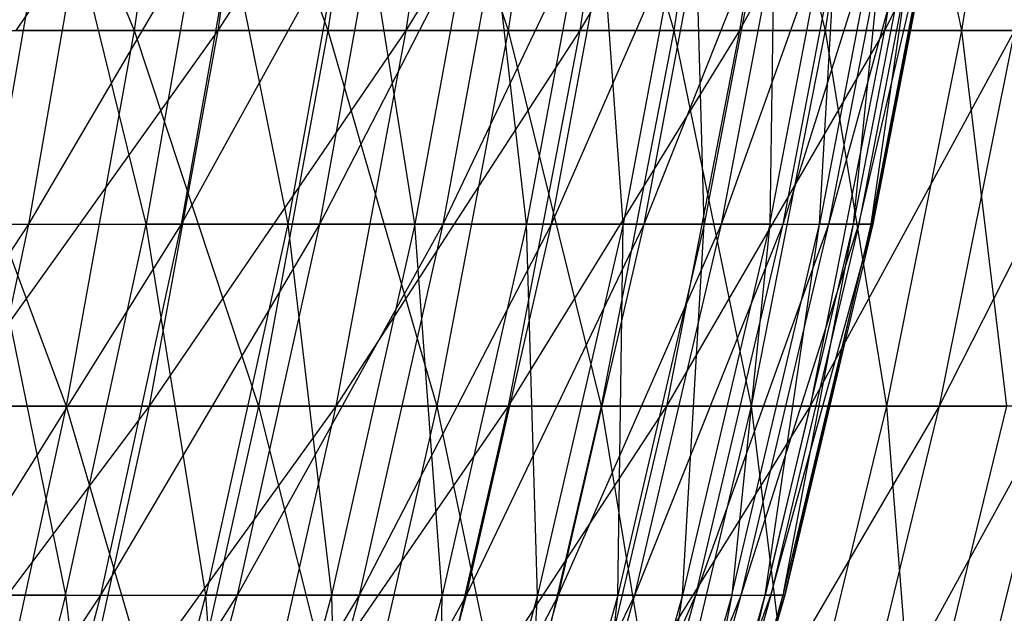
# Model space of a CAD drawing. Extents: x -125 to 125, y -143 to 0.
# Tile 379 of 406: x 49 to 56, y -98 to -94. Entities that reach past the tile are written whole.
import ezdxf

# ---------------------------------------------------------------- set-up
doc = ezdxf.new("R2010")
doc.units = 0
doc.header["$LTSCALE"] = 25.4
doc.layers.get('0').update_dxf_attribs({"linetype": 'CONTINUOUS'})

# ---------------------------------------------------------------- blocks, each defined once
blk = doc.blocks.new('NL2500027000_STL_3')
at = {"color": 0}
for p, q in [((49.0136, -91.6345, 33.4809), (50.0259, -94.1127, 31.1634)), ((49.0136, -91.6345, 33.4809), (50.0259, -94.1127, 31.1634)), ((50.9335, -91.6345, -30.4808), (49.2532, -94.1127, -32.3709)), ((50.9335, -91.6345, -30.4808), (49.2532, -94.1127, -32.3709)), ((50.3814, -91.6345, 31.3849), (50.0259, -94.1127, 31.1634)), ((50.3814, -91.6345, 31.3849), (50.0259, -94.1127, 31.1634)), ((50.3814, -91.6345, 31.3849), (51.2952, -94.1127, 29.0268)), ((50.3814, -91.6345, 31.3849), (51.2952, -94.1127, 29.0268)), ((50.9335, -91.6345, -30.4808), (50.5741, -94.1127, -30.2657)), ((50.9335, -91.6345, -30.4808), (50.5741, -94.1127, -30.2657)), ((52.1732, -91.6345, -28.3065), (50.5741, -94.1127, -30.2657)), ((52.1732, -91.6345, -28.3065), (50.5741, -94.1127, -30.2657)), ((51.6597, -91.6345, 29.2331), (51.2952, -94.1127, 29.0268)), ((51.6597, -91.6345, 29.2331), (51.2952, -94.1127, 29.0268)), ((51.6597, -91.6345, 29.2331), (52.4733, -94.1127, 26.8386)), ((51.6597, -91.6345, 29.2331), (52.4733, -94.1127, 26.8386)), ((52.1732, -91.6345, -28.3065), (51.805, -94.1127, -28.1068)), ((52.1732, -91.6345, -28.3065), (51.805, -94.1127, -28.1068)), ((53.3201, -91.6345, -26.0819), (51.805, -94.1127, -28.1068)), ((53.3201, -91.6345, -26.0819), (51.805, -94.1127, -28.1068)), ((52.8462, -91.6345, 27.0293), (52.4733, -94.1127, 26.8386)), ((52.8462, -91.6345, 27.0293), (52.4733, -94.1127, 26.8386)), ((52.8462, -91.6345, 27.0293), (53.558, -94.1127, 24.6026)), ((52.8462, -91.6345, 27.0293), (53.558, -94.1127, 24.6026)), ((53.3201, -91.6345, -26.0819), (52.9439, -94.1127, -25.8979)), ((53.3201, -91.6345, -26.0819), (52.9439, -94.1127, -25.8979)), ((54.3722, -91.6345, -23.811), (52.9439, -94.1127, -25.8979)), ((54.3722, -91.6345, -23.811), (52.9439, -94.1127, -25.8979)), ((53.9387, -91.6345, 24.7775), (53.558, -94.1127, 24.6026)), ((53.9387, -91.6345, 24.7775), (53.558, -94.1127, 24.6026)), ((53.9387, -91.6345, 24.7775), (54.5476, -94.1127, 22.3229)), ((53.9387, -91.6345, 24.7775), (54.5476, -94.1127, 22.3229)), ((54.3722, -91.6345, -23.811), (53.9886, -94.1127, -23.6429)), ((54.3722, -91.6345, -23.811), (53.9886, -94.1127, -23.6429)), ((55.3277, -91.6345, -21.4976), (53.9886, -94.1127, -23.6429)), ((55.3277, -91.6345, -21.4976), (53.9886, -94.1127, -23.6429)), ((54.9352, -91.6345, 22.4816), (54.5476, -94.1127, 22.3229)), ((54.9352, -91.6345, 22.4816), (54.5476, -94.1127, 22.3229)), ((54.9352, -91.6345, 22.4816), (55.4402, -94.1127, 20.0036)), ((54.9352, -91.6345, 22.4816), (55.4402, -94.1127, 20.0036)), ((55.3277, -91.6345, -21.4976), (54.9373, -94.1127, -21.3459)), ((55.3277, -91.6345, -21.4976), (54.9373, -94.1127, -21.3459)), ((56.1848, -91.6345, -19.1461), (54.9373, -94.1127, -21.3459)), ((56.1848, -91.6345, -19.1461), (54.9373, -94.1127, -21.3459)), ((55.8341, -91.6345, 20.1457), (55.4402, -94.1127, 20.0036)), ((55.8341, -91.6345, 20.1457), (55.4402, -94.1127, 20.0036)), ((49.082, -95.3803, 24.5265), (49.5062, -92.9311, 24.7385)), ((49.082, -95.3803, 24.5265), (49.5062, -92.9311, 24.7385)), ((49.3375, -95.3803, -24.0086), (49.7638, -92.9311, -24.2161)), ((49.3375, -95.3803, -24.0086), (49.7638, -92.9311, -24.2161)), ((49.3375, -95.3803, -24.0086), (50.7728, -92.9311, -22.0223)), ((49.3375, -95.3803, -24.0086), (50.7728, -92.9311, -22.0223)), ((50.1051, -95.3803, 22.3623), (49.5062, -92.9311, 24.7385)), ((50.1051, -95.3803, 22.3623), (49.5062, -92.9311, 24.7385)), ((50.5382, -92.9311, 22.5555), (50.1051, -95.3803, 22.3623)), ((50.5382, -92.9311, 22.5555), (50.1051, -95.3803, 22.3623)), ((50.3377, -95.3803, -21.8337), (50.7728, -92.9311, -22.0223)), ((50.3377, -95.3803, -21.8337), (50.7728, -92.9311, -22.0223)), ((50.3377, -95.3803, -21.8337), (51.685, -92.9311, -19.7867)), ((50.3377, -95.3803, -21.8337), (51.685, -92.9311, -19.7867)), ((50.5382, -92.9311, 22.5555), (51.0329, -95.3803, 20.1554)), ((50.5382, -92.9311, 22.5555), (51.0329, -95.3803, 20.1554)), ((51.4739, -92.9311, 20.3296), (51.0329, -95.3803, 20.1554)), ((51.4739, -92.9311, 20.3296), (51.0329, -95.3803, 20.1554)), ((51.2422, -95.3803, -19.6172), (51.685, -92.9311, -19.7867)), ((51.2422, -95.3803, -19.6172), (51.685, -92.9311, -19.7867)), ((51.2422, -95.3803, -19.6172), (52.4989, -92.9311, -17.5134)), ((51.2422, -95.3803, -19.6172), (52.4989, -92.9311, -17.5134)), ((51.8635, -95.3803, 17.9102), (51.4739, -92.9311, 20.3296)), ((51.8635, -95.3803, 17.9102), (51.4739, -92.9311, 20.3296)), ((52.3117, -92.9311, 18.065), (51.8635, -95.3803, 17.9102)), ((52.3117, -92.9311, 18.065), (51.8635, -95.3803, 17.9102)), ((52.0491, -95.3803, -17.3633), (52.4989, -92.9311, -17.5134)), ((52.0491, -95.3803, -17.3633), (52.4989, -92.9311, -17.5134)), ((52.0491, -95.3803, -17.3633), (53.2129, -92.9311, -15.2068)), ((52.0491, -95.3803, -17.3633), (53.2129, -92.9311, -15.2068)), ((52.5953, -95.3803, 15.6309), (52.3117, -92.9311, 18.065)), ((52.5953, -95.3803, 15.6309), (52.3117, -92.9311, 18.065)), ((53.0499, -92.9311, 15.766), (52.5953, -95.3803, 15.6309)), ((53.0499, -92.9311, 15.766), (52.5953, -95.3803, 15.6309)), ((52.757, -95.3803, -15.0765), (53.2129, -92.9311, -15.2068)), ((52.757, -95.3803, -15.0765), (53.2129, -92.9311, -15.2068)), ((52.757, -95.3803, -15.0765), (53.8256, -92.9311, -12.8712)), ((52.757, -95.3803, -15.0765), (53.8256, -92.9311, -12.8712)), ((53.2271, -95.3803, 13.3219), (53.0499, -92.9311, 15.766)), ((53.2271, -95.3803, 13.3219), (53.0499, -92.9311, 15.766)), ((53.6871, -92.9311, 13.437), (53.2271, -95.3803, 13.3219)), ((53.6871, -92.9311, 13.437), (53.2271, -95.3803, 13.3219)), ((53.3644, -95.3803, -12.7609), (53.8256, -92.9311, -12.8712)), ((53.3644, -95.3803, -12.7609), (53.8256, -92.9311, -12.8712)), ((53.3644, -95.3803, -12.7609), (54.3358, -92.9311, -10.5111)), ((53.3644, -95.3803, -12.7609), (54.3358, -92.9311, -10.5111)), ((53.7575, -95.3803, 10.9875), (53.6871, -92.9311, 13.437)), ((53.7575, -95.3803, 10.9875), (53.6871, -92.9311, 13.437)), ((54.2221, -92.9311, 11.0824), (53.7575, -95.3803, 10.9875)), ((54.2221, -92.9311, 11.0824), (53.7575, -95.3803, 10.9875)), ((53.8702, -95.3803, -10.421), (54.3358, -92.9311, -10.5111)), ((53.8702, -95.3803, -10.421), (54.3358, -92.9311, -10.5111)), ((53.8702, -95.3803, -10.421), (54.7425, -92.9311, -8.131)), ((53.8702, -95.3803, -10.421), (54.7425, -92.9311, -8.131)), ((54.2221, -92.9311, 11.0824), (54.1856, -95.3803, 8.6321)), ((54.1856, -95.3803, 8.6321), (54.6539, -92.9311, 8.7067)), ((54.1856, -95.3803, 8.6321), (54.6539, -92.9311, 8.7067)), ((54.2221, -92.9311, 11.0824), (54.1856, -95.3803, 8.6321)), ((54.2735, -95.3803, -8.0613), (54.7425, -92.9311, -8.131)), ((54.2735, -95.3803, -8.0613), (54.7425, -92.9311, -8.131)), ((54.2735, -95.3803, -8.0613), (55.0451, -92.9311, -5.7354)), ((54.2735, -95.3803, -8.0613), (55.0451, -92.9311, -5.7354)), ((54.9817, -92.9311, 6.3145), (54.5106, -95.3803, 6.2604)), ((54.5106, -95.3803, 6.2604), (54.6539, -92.9311, 8.7067)), ((54.9817, -92.9311, 6.3145), (54.5106, -95.3803, 6.2604)), ((54.5106, -95.3803, 6.2604), (54.6539, -92.9311, 8.7067)), ((54.5735, -95.3803, -5.6863), (55.0451, -92.9311, -5.7354)), ((54.5735, -95.3803, -5.6863), (55.0451, -92.9311, -5.7354)), ((54.5735, -95.3803, -5.6863), (55.2429, -92.9311, -3.3289)), ((54.5735, -95.3803, -5.6863), (55.2429, -92.9311, -3.3289)), ((54.9817, -92.9311, 6.3145), (54.7318, -95.3803, 3.8767)), ((55.2048, -92.9311, 3.9102), (54.7318, -95.3803, 3.8767)), ((54.9817, -92.9311, 6.3145), (54.7318, -95.3803, 3.8767)), ((55.2048, -92.9311, 3.9102), (54.7318, -95.3803, 3.8767)), ((55.2429, -92.9311, -3.3289), (54.7696, -95.3803, -3.3004)), ((54.7696, -95.3803, -3.3004), (55.3355, -92.9311, -0.9161)), ((54.7696, -95.3803, -3.3004), (55.3355, -92.9311, -0.9161)), ((55.2429, -92.9311, -3.3289), (54.7696, -95.3803, -3.3004)), ((55.3228, -92.9311, 1.4985), (54.8488, -95.3803, 1.4856)), ((54.8488, -95.3803, 1.4856), (55.2048, -92.9311, 3.9102)), ((55.3228, -92.9311, 1.4985), (54.8488, -95.3803, 1.4856)), ((54.8488, -95.3803, 1.4856), (55.2048, -92.9311, 3.9102)), ((55.3355, -92.9311, -0.9161), (54.8614, -95.3803, -0.9083)), ((54.8614, -95.3803, -0.9083), (55.3228, -92.9311, 1.4985)), ((55.3355, -92.9311, -0.9161), (54.8614, -95.3803, -0.9083)), ((54.8614, -95.3803, -0.9083), (55.3228, -92.9311, 1.4985)), ((48.6677, -94.1127, 33.2447), (50.0259, -94.1127, 31.1634)), ((48.6677, -94.1127, 33.2447), (50.0259, -94.1127, 31.1634)), ((48.6677, -94.1127, 33.2447), (49.5826, -96.5711, 30.8873)), ((48.6677, -94.1127, 33.2447), (49.5826, -96.5711, 30.8873)), ((50.5741, -94.1127, -30.2657), (48.8168, -96.5711, -32.084)), ((50.5741, -94.1127, -30.2657), (48.8168, -96.5711, -32.084)), ((50.5741, -94.1127, -30.2657), (49.2532, -94.1127, -32.3709)), ((50.5741, -94.1127, -30.2657), (49.2532, -94.1127, -32.3709)), ((50.0259, -94.1127, 31.1634), (49.5826, -96.5711, 30.8873)), ((50.0259, -94.1127, 31.1634), (49.5826, -96.5711, 30.8873)), ((50.0259, -94.1127, 31.1634), (51.2952, -94.1127, 29.0268)), ((50.0259, -94.1127, 31.1634), (51.2952, -94.1127, 29.0268)), ((50.0259, -94.1127, 31.1634), (50.8407, -96.5711, 28.7696)), ((50.0259, -94.1127, 31.1634), (50.8407, -96.5711, 28.7696)), ((50.5741, -94.1127, -30.2657), (50.1259, -96.5711, -29.9975)), ((50.5741, -94.1127, -30.2657), (50.1259, -96.5711, -29.9975)), ((51.805, -94.1127, -28.1068), (50.1259, -96.5711, -29.9975)), ((51.805, -94.1127, -28.1068), (50.1259, -96.5711, -29.9975)), ((51.805, -94.1127, -28.1068), (50.5741, -94.1127, -30.2657)), ((51.805, -94.1127, -28.1068), (50.5741, -94.1127, -30.2657)), ((51.2952, -94.1127, 29.0268), (50.8407, -96.5711, 28.7696)), ((51.2952, -94.1127, 29.0268), (50.8407, -96.5711, 28.7696)), ((51.2952, -94.1127, 29.0268), (52.4733, -94.1127, 26.8386)), ((51.2952, -94.1127, 29.0268), (52.4733, -94.1127, 26.8386)), ((51.2952, -94.1127, 29.0268), (52.0083, -96.5711, 26.6008)), ((51.2952, -94.1127, 29.0268), (52.0083, -96.5711, 26.6008)), ((51.805, -94.1127, -28.1068), (51.346, -96.5711, -27.8577)), ((51.805, -94.1127, -28.1068), (51.346, -96.5711, -27.8577)), ((52.9439, -94.1127, -25.8979), (51.346, -96.5711, -27.8577)), ((52.9439, -94.1127, -25.8979), (51.346, -96.5711, -27.8577)), ((52.9439, -94.1127, -25.8979), (51.805, -94.1127, -28.1068)), ((52.9439, -94.1127, -25.8979), (51.805, -94.1127, -28.1068)), ((52.4733, -94.1127, 26.8386), (52.0083, -96.5711, 26.6008)), ((52.4733, -94.1127, 26.8386), (52.0083, -96.5711, 26.6008)), ((52.4733, -94.1127, 26.8386), (53.558, -94.1127, 24.6026)), ((52.4733, -94.1127, 26.8386), (53.558, -94.1127, 24.6026)), ((52.4733, -94.1127, 26.8386), (53.0835, -96.5711, 24.3846)), ((52.4733, -94.1127, 26.8386), (53.0835, -96.5711, 24.3846)), ((52.9439, -94.1127, -25.8979), (52.4747, -96.5711, -25.6684)), ((52.9439, -94.1127, -25.8979), (52.4747, -96.5711, -25.6684)), ((53.9886, -94.1127, -23.6429), (52.4747, -96.5711, -25.6684)), ((53.9886, -94.1127, -23.6429), (52.4747, -96.5711, -25.6684)), ((53.9886, -94.1127, -23.6429), (52.9439, -94.1127, -25.8979)), ((53.9886, -94.1127, -23.6429), (52.9439, -94.1127, -25.8979)), ((53.558, -94.1127, 24.6026), (53.0835, -96.5711, 24.3846)), ((53.558, -94.1127, 24.6026), (53.0835, -96.5711, 24.3846)), ((53.9886, -94.1127, -23.6429), (53.5102, -96.5711, -23.4334)), ((53.9886, -94.1127, -23.6429), (53.5102, -96.5711, -23.4334)), ((54.9373, -94.1127, -21.3459), (53.5102, -96.5711, -23.4334)), ((54.9373, -94.1127, -21.3459), (53.5102, -96.5711, -23.4334)), ((53.558, -94.1127, 24.6026), (54.5476, -94.1127, 22.3229)), ((53.558, -94.1127, 24.6026), (54.5476, -94.1127, 22.3229)), ((53.558, -94.1127, 24.6026), (54.0642, -96.5711, 22.1251)), ((53.558, -94.1127, 24.6026), (54.0642, -96.5711, 22.1251)), ((54.9373, -94.1127, -21.3459), (53.9886, -94.1127, -23.6429)), ((54.9373, -94.1127, -21.3459), (53.9886, -94.1127, -23.6429)), ((54.5476, -94.1127, 22.3229), (54.0642, -96.5711, 22.1251)), ((54.5476, -94.1127, 22.3229), (54.0642, -96.5711, 22.1251)), ((54.9373, -94.1127, -21.3459), (54.4505, -96.5711, -21.1568)), ((54.9373, -94.1127, -21.3459), (54.4505, -96.5711, -21.1568)), ((55.7883, -94.1127, -19.011), (54.4505, -96.5711, -21.1568)), ((55.7883, -94.1127, -19.011), (54.4505, -96.5711, -21.1568)), ((54.5476, -94.1127, 22.3229), (55.4402, -94.1127, 20.0036)), ((54.5476, -94.1127, 22.3229), (55.4402, -94.1127, 20.0036)), ((54.5476, -94.1127, 22.3229), (54.9489, -96.5711, 19.8263)), ((54.5476, -94.1127, 22.3229), (54.9489, -96.5711, 19.8263)), ((55.7883, -94.1127, -19.011), (54.9373, -94.1127, -21.3459)), ((55.7883, -94.1127, -19.011), (54.9373, -94.1127, -21.3459)), ((55.4402, -94.1127, 20.0036), (54.9489, -96.5711, 19.8263)), ((55.4402, -94.1127, 20.0036), (54.9489, -96.5711, 19.8263)), ((55.7883, -94.1127, -19.011), (55.294, -96.5711, -18.8425)), ((55.7883, -94.1127, -19.011), (55.294, -96.5711, -18.8425)), ((56.5401, -94.1127, -16.6423), (55.294, -96.5711, -18.8425)), ((56.5401, -94.1127, -16.6423), (55.294, -96.5711, -18.8425)), ((55.4402, -94.1127, 20.0036), (56.2342, -94.1127, 17.6486)), ((55.4402, -94.1127, 20.0036), (56.2342, -94.1127, 17.6486)), ((55.4402, -94.1127, 20.0036), (55.7359, -96.5711, 17.4922)), ((55.4402, -94.1127, 20.0036), (55.7359, -96.5711, 17.4922)), ((47.7357, -97.8072, -25.8628), (49.3375, -95.3803, -24.0086)), ((47.7357, -97.8072, -25.8628), (49.3375, -95.3803, -24.0086)), ((48.2433, -95.3803, -26.1378), (49.3375, -95.3803, -24.0086)), ((48.2433, -95.3803, -26.1378), (49.3375, -95.3803, -24.0086)), ((48.8184, -97.8072, -23.756), (49.3375, -95.3803, -24.0086)), ((48.8184, -97.8072, -23.756), (49.3375, -95.3803, -24.0086)), ((48.8184, -97.8072, -23.756), (50.3377, -95.3803, -21.8337)), ((48.8184, -97.8072, -23.756), (50.3377, -95.3803, -21.8337)), ((49.082, -95.3803, 24.5265), (49.578, -97.8072, 22.127)), ((49.082, -95.3803, 24.5265), (49.578, -97.8072, 22.127)), ((49.082, -95.3803, 24.5265), (50.1051, -95.3803, 22.3623)), ((49.082, -95.3803, 24.5265), (50.1051, -95.3803, 22.3623)), ((49.3375, -95.3803, -24.0086), (50.3377, -95.3803, -21.8337)), ((49.3375, -95.3803, -24.0086), (50.3377, -95.3803, -21.8337)), ((49.578, -97.8072, 22.127), (50.1051, -95.3803, 22.3623)), ((49.578, -97.8072, 22.127), (50.1051, -95.3803, 22.3623)), ((49.8081, -97.8072, -21.6039), (50.3377, -95.3803, -21.8337)), ((49.8081, -97.8072, -21.6039), (50.3377, -95.3803, -21.8337)), ((49.8081, -97.8072, -21.6039), (51.2422, -95.3803, -19.6172)), ((49.8081, -97.8072, -21.6039), (51.2422, -95.3803, -19.6172)), ((51.0329, -95.3803, 20.1554), (50.1051, -95.3803, 22.3623)), ((51.0329, -95.3803, 20.1554), (50.1051, -95.3803, 22.3623)), ((50.496, -97.8072, 19.9434), (50.1051, -95.3803, 22.3623)), ((50.496, -97.8072, 19.9434), (50.1051, -95.3803, 22.3623)), ((50.3377, -95.3803, -21.8337), (51.2422, -95.3803, -19.6172)), ((50.3377, -95.3803, -21.8337), (51.2422, -95.3803, -19.6172)), ((51.0329, -95.3803, 20.1554), (50.496, -97.8072, 19.9434)), ((51.0329, -95.3803, 20.1554), (50.496, -97.8072, 19.9434)), ((50.7031, -97.8072, -19.4108), (51.2422, -95.3803, -19.6172)), ((50.7031, -97.8072, -19.4108), (51.2422, -95.3803, -19.6172)), ((50.7031, -97.8072, -19.4108), (52.0491, -95.3803, -17.3633)), ((50.7031, -97.8072, -19.4108), (52.0491, -95.3803, -17.3633)), ((51.0329, -95.3803, 20.1554), (51.3178, -97.8072, 17.7218)), ((51.8635, -95.3803, 17.9102), (51.0329, -95.3803, 20.1554)), ((51.8635, -95.3803, 17.9102), (51.0329, -95.3803, 20.1554)), ((51.0329, -95.3803, 20.1554), (51.3178, -97.8072, 17.7218)), ((51.2422, -95.3803, -19.6172), (52.0491, -95.3803, -17.3633)), ((51.2422, -95.3803, -19.6172), (52.0491, -95.3803, -17.3633)), ((51.8635, -95.3803, 17.9102), (51.3178, -97.8072, 17.7218)), ((51.8635, -95.3803, 17.9102), (51.3178, -97.8072, 17.7218)), ((51.5015, -97.8072, -17.1807), (52.0491, -95.3803, -17.3633)), ((51.5015, -97.8072, -17.1807), (52.0491, -95.3803, -17.3633)), ((51.5015, -97.8072, -17.1807), (52.757, -95.3803, -15.0765)), ((51.5015, -97.8072, -17.1807), (52.757, -95.3803, -15.0765)), ((52.5953, -95.3803, 15.6309), (51.8635, -95.3803, 17.9102)), ((52.5953, -95.3803, 15.6309), (51.8635, -95.3803, 17.9102)), ((52.042, -97.8072, 15.4665), (51.8635, -95.3803, 17.9102)), ((52.042, -97.8072, 15.4665), (51.8635, -95.3803, 17.9102)), ((52.5953, -95.3803, 15.6309), (52.042, -97.8072, 15.4665)), ((52.5953, -95.3803, 15.6309), (52.042, -97.8072, 15.4665)), ((52.0491, -95.3803, -17.3633), (52.757, -95.3803, -15.0765)), ((52.0491, -95.3803, -17.3633), (52.757, -95.3803, -15.0765)), ((52.2019, -97.8072, -14.9179), (52.757, -95.3803, -15.0765)), ((52.2019, -97.8072, -14.9179), (52.757, -95.3803, -15.0765)), ((52.2019, -97.8072, -14.9179), (53.3644, -95.3803, -12.7609)), ((52.2019, -97.8072, -14.9179), (53.3644, -95.3803, -12.7609)), ((53.2271, -95.3803, 13.3219), (52.5953, -95.3803, 15.6309)), ((53.2271, -95.3803, 13.3219), (52.5953, -95.3803, 15.6309)), ((52.6671, -97.8072, 13.1817), (52.5953, -95.3803, 15.6309)), ((52.6671, -97.8072, 13.1817), (52.5953, -95.3803, 15.6309)), ((53.2271, -95.3803, 13.3219), (52.6671, -97.8072, 13.1817)), ((53.2271, -95.3803, 13.3219), (52.6671, -97.8072, 13.1817)), ((52.757, -95.3803, -15.0765), (53.3644, -95.3803, -12.7609)), ((52.757, -95.3803, -15.0765), (53.3644, -95.3803, -12.7609)), ((52.8029, -97.8072, -12.6266), (53.3644, -95.3803, -12.7609)), ((52.8029, -97.8072, -12.6266), (53.3644, -95.3803, -12.7609)), ((52.8029, -97.8072, -12.6266), (53.8702, -95.3803, -10.421)), ((52.8029, -97.8072, -12.6266), (53.8702, -95.3803, -10.421)), ((53.7575, -95.3803, 10.9875), (53.1919, -97.8072, 10.8719)), ((53.1919, -97.8072, 10.8719), (53.2271, -95.3803, 13.3219)), ((53.7575, -95.3803, 10.9875), (53.1919, -97.8072, 10.8719)), ((53.1919, -97.8072, 10.8719), (53.2271, -95.3803, 13.3219)), ((53.7575, -95.3803, 10.9875), (53.2271, -95.3803, 13.3219)), ((53.7575, -95.3803, 10.9875), (53.2271, -95.3803, 13.3219)), ((53.3034, -97.8072, -10.3114), (53.8702, -95.3803, -10.421)), ((53.3034, -97.8072, -10.3114), (53.8702, -95.3803, -10.421)), ((53.3034, -97.8072, -10.3114), (54.2735, -95.3803, -8.0613)), ((53.3034, -97.8072, -10.3114), (54.2735, -95.3803, -8.0613)), ((53.3644, -95.3803, -12.7609), (53.8702, -95.3803, -10.421)), ((53.3644, -95.3803, -12.7609), (53.8702, -95.3803, -10.421)), ((54.1856, -95.3803, 8.6321), (53.6155, -97.8072, 8.5413)), ((53.6155, -97.8072, 8.5413), (53.7575, -95.3803, 10.9875)), ((54.1856, -95.3803, 8.6321), (53.6155, -97.8072, 8.5413)), ((53.6155, -97.8072, 8.5413), (53.7575, -95.3803, 10.9875)), ((53.7025, -97.8072, -7.9765), (54.2735, -95.3803, -8.0613)), ((53.7025, -97.8072, -7.9765), (54.2735, -95.3803, -8.0613)), ((53.7025, -97.8072, -7.9765), (54.5735, -95.3803, -5.6863)), ((53.7025, -97.8072, -7.9765), (54.5735, -95.3803, -5.6863)), ((54.1856, -95.3803, 8.6321), (53.7575, -95.3803, 10.9875)), ((54.1856, -95.3803, 8.6321), (53.7575, -95.3803, 10.9875)), ((53.8702, -95.3803, -10.421), (54.2735, -95.3803, -8.0613)), ((53.8702, -95.3803, -10.421), (54.2735, -95.3803, -8.0613)), ((54.1856, -95.3803, 8.6321), (53.9371, -97.8072, 6.1945)), ((53.9371, -97.8072, 6.1945), (54.5106, -95.3803, 6.2604)), ((53.9371, -97.8072, 6.1945), (54.5106, -95.3803, 6.2604)), ((54.1856, -95.3803, 8.6321), (53.9371, -97.8072, 6.1945)), ((53.9993, -97.8072, -5.6265), (54.5735, -95.3803, -5.6863)), ((53.9993, -97.8072, -5.6265), (54.5735, -95.3803, -5.6863)), ((53.9993, -97.8072, -5.6265), (54.7696, -95.3803, -3.3004)), ((53.9993, -97.8072, -5.6265), (54.7696, -95.3803, -3.3004)), ((54.7318, -95.3803, 3.8767), (54.1559, -97.8072, 3.8359)), ((54.1559, -97.8072, 3.8359), (54.5106, -95.3803, 6.2604)), ((54.7318, -95.3803, 3.8767), (54.1559, -97.8072, 3.8359)), ((54.1559, -97.8072, 3.8359), (54.5106, -95.3803, 6.2604)), ((54.1856, -95.3803, 8.6321), (54.5106, -95.3803, 6.2604)), ((54.1856, -95.3803, 8.6321), (54.5106, -95.3803, 6.2604)), ((54.7696, -95.3803, -3.3004), (54.1933, -97.8072, -3.2657)), ((54.1933, -97.8072, -3.2657), (54.8614, -95.3803, -0.9083)), ((54.1933, -97.8072, -3.2657), (54.8614, -95.3803, -0.9083)), ((54.7696, -95.3803, -3.3004), (54.1933, -97.8072, -3.2657)), ((54.7318, -95.3803, 3.8767), (54.2717, -97.8072, 1.47)), ((54.8488, -95.3803, 1.4856), (54.2717, -97.8072, 1.47)), ((54.7318, -95.3803, 3.8767), (54.2717, -97.8072, 1.47)), ((54.8488, -95.3803, 1.4856), (54.2717, -97.8072, 1.47)), ((54.2735, -95.3803, -8.0613), (54.5735, -95.3803, -5.6863)), ((54.2735, -95.3803, -8.0613), (54.5735, -95.3803, -5.6863)), ((54.8614, -95.3803, -0.9083), (54.2842, -97.8072, -0.8987)), ((54.2842, -97.8072, -0.8987), (54.8488, -95.3803, 1.4856)), ((54.8614, -95.3803, -0.9083), (54.2842, -97.8072, -0.8987)), ((54.2842, -97.8072, -0.8987), (54.8488, -95.3803, 1.4856)), ((54.7318, -95.3803, 3.8767), (54.5106, -95.3803, 6.2604)), ((54.7318, -95.3803, 3.8767), (54.5106, -95.3803, 6.2604)), ((54.5735, -95.3803, -5.6863), (54.7696, -95.3803, -3.3004)), ((54.5735, -95.3803, -5.6863), (54.7696, -95.3803, -3.3004)), ((54.8488, -95.3803, 1.4856), (54.7318, -95.3803, 3.8767)), ((54.8488, -95.3803, 1.4856), (54.7318, -95.3803, 3.8767)), ((54.7696, -95.3803, -3.3004), (54.8614, -95.3803, -0.9083)), ((54.7696, -95.3803, -3.3004), (54.8614, -95.3803, -0.9083)), ((54.8614, -95.3803, -0.9083), (54.8488, -95.3803, 1.4856)), ((54.8614, -95.3803, -0.9083), (54.8488, -95.3803, 1.4856)), ((48.2365, -96.5711, 32.9501), (49.5826, -96.5711, 30.8873)), ((48.2365, -96.5711, 32.9501), (49.5826, -96.5711, 30.8873)), ((50.1259, -96.5711, -29.9975), (48.2947, -99.0055, -31.7409)), ((50.1259, -96.5711, -29.9975), (48.2947, -99.0055, -31.7409)), ((50.1259, -96.5711, -29.9975), (48.8168, -96.5711, -32.084)), ((50.1259, -96.5711, -29.9975), (48.8168, -96.5711, -32.084)), ((49.5826, -96.5711, 30.8873), (49.0524, -99.0055, 30.557)), ((49.5826, -96.5711, 30.8873), (49.0524, -99.0055, 30.557)), ((49.5826, -96.5711, 30.8873), (50.8407, -96.5711, 28.7696)), ((49.5826, -96.5711, 30.8873), (50.8407, -96.5711, 28.7696)), ((49.5826, -96.5711, 30.8873), (50.2969, -99.0055, 28.4619)), ((49.5826, -96.5711, 30.8873), (50.2969, -99.0055, 28.4619)), ((50.1259, -96.5711, -29.9975), (49.5899, -99.0055, -29.6767)), ((50.1259, -96.5711, -29.9975), (49.5899, -99.0055, -29.6767)), ((51.346, -96.5711, -27.8577), (49.5899, -99.0055, -29.6767)), ((51.346, -96.5711, -27.8577), (49.5899, -99.0055, -29.6767)), ((51.346, -96.5711, -27.8577), (50.1259, -96.5711, -29.9975)), ((51.346, -96.5711, -27.8577), (50.1259, -96.5711, -29.9975)), ((50.8407, -96.5711, 28.7696), (50.2969, -99.0055, 28.4619)), ((50.8407, -96.5711, 28.7696), (50.2969, -99.0055, 28.4619)), ((51.346, -96.5711, -27.8577), (50.7968, -99.0055, -27.5598)), ((51.346, -96.5711, -27.8577), (50.7968, -99.0055, -27.5598)), ((52.4747, -96.5711, -25.6684), (50.7968, -99.0055, -27.5598)), ((52.4747, -96.5711, -25.6684), (50.7968, -99.0055, -27.5598)), ((50.8407, -96.5711, 28.7696), (52.0083, -96.5711, 26.6008)), ((50.8407, -96.5711, 28.7696), (52.0083, -96.5711, 26.6008)), ((50.8407, -96.5711, 28.7696), (51.4521, -99.0055, 26.3163)), ((50.8407, -96.5711, 28.7696), (51.4521, -99.0055, 26.3163)), ((52.4747, -96.5711, -25.6684), (51.346, -96.5711, -27.8577)), ((52.4747, -96.5711, -25.6684), (51.346, -96.5711, -27.8577)), ((52.0083, -96.5711, 26.6008), (51.4521, -99.0055, 26.3163)), ((52.0083, -96.5711, 26.6008), (51.4521, -99.0055, 26.3163)), ((52.4747, -96.5711, -25.6684), (51.9135, -99.0055, -25.3939)), ((52.4747, -96.5711, -25.6684), (51.9135, -99.0055, -25.3939)), ((53.5102, -96.5711, -23.4334), (51.9135, -99.0055, -25.3939)), ((53.5102, -96.5711, -23.4334), (51.9135, -99.0055, -25.3939)), ((52.0083, -96.5711, 26.6008), (53.0835, -96.5711, 24.3846)), ((52.0083, -96.5711, 26.6008), (53.0835, -96.5711, 24.3846)), ((52.0083, -96.5711, 26.6008), (52.5157, -99.0055, 24.1238)), ((52.0083, -96.5711, 26.6008), (52.5157, -99.0055, 24.1238)), ((53.5102, -96.5711, -23.4334), (52.4747, -96.5711, -25.6684)), ((53.5102, -96.5711, -23.4334), (52.4747, -96.5711, -25.6684)), ((53.0835, -96.5711, 24.3846), (52.5157, -99.0055, 24.1238)), ((53.0835, -96.5711, 24.3846), (52.5157, -99.0055, 24.1238)), ((53.5102, -96.5711, -23.4334), (52.9379, -99.0055, -23.1828)), ((53.5102, -96.5711, -23.4334), (52.9379, -99.0055, -23.1828)), ((54.4505, -96.5711, -21.1568), (52.9379, -99.0055, -23.1828)), ((54.4505, -96.5711, -21.1568), (52.9379, -99.0055, -23.1828)), ((53.0835, -96.5711, 24.3846), (54.0642, -96.5711, 22.1251)), ((53.0835, -96.5711, 24.3846), (54.0642, -96.5711, 22.1251)), ((53.0835, -96.5711, 24.3846), (53.486, -99.0055, 21.8885)), ((53.0835, -96.5711, 24.3846), (53.486, -99.0055, 21.8885)), ((54.0642, -96.5711, 22.1251), (53.486, -99.0055, 21.8885)), ((54.0642, -96.5711, 22.1251), (53.486, -99.0055, 21.8885)), ((54.4505, -96.5711, -21.1568), (53.5102, -96.5711, -23.4334)), ((54.4505, -96.5711, -21.1568), (53.5102, -96.5711, -23.4334)), ((54.4505, -96.5711, -21.1568), (53.8681, -99.0055, -20.9305)), ((54.4505, -96.5711, -21.1568), (53.8681, -99.0055, -20.9305)), ((55.294, -96.5711, -18.8425), (53.8681, -99.0055, -20.9305)), ((55.294, -96.5711, -18.8425), (53.8681, -99.0055, -20.9305)), ((54.0642, -96.5711, 22.1251), (54.9489, -96.5711, 19.8263)), ((54.0642, -96.5711, 22.1251), (54.9489, -96.5711, 19.8263)), ((54.0642, -96.5711, 22.1251), (54.3612, -99.0055, 19.6143)), ((54.0642, -96.5711, 22.1251), (54.3612, -99.0055, 19.6143)), ((54.9489, -96.5711, 19.8263), (54.3612, -99.0055, 19.6143)), ((54.9489, -96.5711, 19.8263), (54.3612, -99.0055, 19.6143)), ((55.294, -96.5711, -18.8425), (54.4505, -96.5711, -21.1568)), ((55.294, -96.5711, -18.8425), (54.4505, -96.5711, -21.1568)), ((55.294, -96.5711, -18.8425), (54.7026, -99.0055, -18.641)), ((55.294, -96.5711, -18.8425), (54.7026, -99.0055, -18.641)), ((56.0391, -96.5711, -16.4948), (54.7026, -99.0055, -18.641)), ((56.0391, -96.5711, -16.4948), (54.7026, -99.0055, -18.641)), ((54.9489, -96.5711, 19.8263), (55.7359, -96.5711, 17.4922)), ((54.9489, -96.5711, 19.8263), (55.7359, -96.5711, 17.4922)), ((54.9489, -96.5711, 19.8263), (55.1398, -99.0055, 17.3051)), ((54.9489, -96.5711, 19.8263), (55.1398, -99.0055, 17.3051)), ((55.7359, -96.5711, 17.4922), (55.1398, -99.0055, 17.3051)), ((55.7359, -96.5711, 17.4922), (55.1398, -99.0055, 17.3051)), ((56.0391, -96.5711, -16.4948), (55.294, -96.5711, -18.8425)), ((56.0391, -96.5711, -16.4948), (55.294, -96.5711, -18.8425)), ((56.0391, -96.5711, -16.4948), (55.4398, -99.0055, -16.3184)), ((56.0391, -96.5711, -16.4948), (55.4398, -99.0055, -16.3184)), ((48.2075, -100.2075, -23.4587), (49.8081, -97.8072, -21.6039)), ((48.2075, -100.2075, -23.4587), (49.8081, -97.8072, -21.6039)), ((49.578, -97.8072, 22.127), (48.5656, -97.8072, 24.2685)), ((49.578, -97.8072, 22.127), (48.5656, -97.8072, 24.2685)), ((48.8184, -97.8072, -23.756), (49.8081, -97.8072, -21.6039)), ((48.8184, -97.8072, -23.756), (49.8081, -97.8072, -21.6039)), ((49.578, -97.8072, 22.127), (48.9576, -100.2075, 21.8501)), ((49.578, -97.8072, 22.127), (48.9576, -100.2075, 21.8501)), ((49.1849, -100.2075, -21.3336), (49.8081, -97.8072, -21.6039)), ((49.1849, -100.2075, -21.3336), (49.8081, -97.8072, -21.6039)), ((49.1849, -100.2075, -21.3336), (50.7031, -97.8072, -19.4108)), ((49.1849, -100.2075, -21.3336), (50.7031, -97.8072, -19.4108)), ((49.578, -97.8072, 22.127), (49.8641, -100.2075, 19.6938)), ((49.578, -97.8072, 22.127), (49.8641, -100.2075, 19.6938)), ((49.578, -97.8072, 22.127), (50.496, -97.8072, 19.9434)), ((49.578, -97.8072, 22.127), (50.496, -97.8072, 19.9434)), ((49.8081, -97.8072, -21.6039), (50.7031, -97.8072, -19.4108)), ((49.8081, -97.8072, -21.6039), (50.7031, -97.8072, -19.4108)), ((49.8641, -100.2075, 19.6938), (50.496, -97.8072, 19.9434)), ((49.8641, -100.2075, 19.6938), (50.496, -97.8072, 19.9434)), ((50.0686, -100.2075, -19.1679), (50.7031, -97.8072, -19.4108)), ((50.0686, -100.2075, -19.1679), (50.7031, -97.8072, -19.4108)), ((50.0686, -100.2075, -19.1679), (51.5015, -97.8072, -17.1807)), ((50.0686, -100.2075, -19.1679), (51.5015, -97.8072, -17.1807)), ((51.3178, -97.8072, 17.7218), (50.496, -97.8072, 19.9434)), ((51.3178, -97.8072, 17.7218), (50.496, -97.8072, 19.9434)), ((50.6757, -100.2075, 17.5), (50.496, -97.8072, 19.9434)), ((50.6757, -100.2075, 17.5), (50.496, -97.8072, 19.9434)), ((51.3178, -97.8072, 17.7218), (50.6757, -100.2075, 17.5)), ((51.3178, -97.8072, 17.7218), (50.6757, -100.2075, 17.5)), ((50.7031, -97.8072, -19.4108), (51.5015, -97.8072, -17.1807)), ((50.7031, -97.8072, -19.4108), (51.5015, -97.8072, -17.1807)), ((50.857, -100.2075, -16.9657), (51.5015, -97.8072, -17.1807)), ((50.857, -100.2075, -16.9657), (51.5015, -97.8072, -17.1807)), ((50.857, -100.2075, -16.9657), (52.2019, -97.8072, -14.9179)), ((50.857, -100.2075, -16.9657), (52.2019, -97.8072, -14.9179)), ((51.3178, -97.8072, 17.7218), (51.3908, -100.2075, 15.2729)), ((52.042, -97.8072, 15.4665), (51.3178, -97.8072, 17.7218)), ((52.042, -97.8072, 15.4665), (51.3178, -97.8072, 17.7218)), ((51.3178, -97.8072, 17.7218), (51.3908, -100.2075, 15.2729)), ((52.042, -97.8072, 15.4665), (51.3908, -100.2075, 15.2729)), ((52.042, -97.8072, 15.4665), (51.3908, -100.2075, 15.2729)), ((51.5015, -97.8072, -17.1807), (52.2019, -97.8072, -14.9179)), ((51.5015, -97.8072, -17.1807), (52.2019, -97.8072, -14.9179)), ((51.5487, -100.2075, -14.7312), (52.2019, -97.8072, -14.9179)), ((51.5487, -100.2075, -14.7312), (52.2019, -97.8072, -14.9179)), ((51.5487, -100.2075, -14.7312), (52.8029, -97.8072, -12.6266)), ((51.5487, -100.2075, -14.7312), (52.8029, -97.8072, -12.6266)), ((52.6671, -97.8072, 13.1817), (52.008, -100.2075, 13.0168)), ((52.008, -100.2075, 13.0168), (52.042, -97.8072, 15.4665)), ((52.6671, -97.8072, 13.1817), (52.008, -100.2075, 13.0168)), ((52.008, -100.2075, 13.0168), (52.042, -97.8072, 15.4665)), ((52.6671, -97.8072, 13.1817), (52.042, -97.8072, 15.4665)), ((52.6671, -97.8072, 13.1817), (52.042, -97.8072, 15.4665)), ((52.1422, -100.2075, -12.4686), (52.8029, -97.8072, -12.6266)), ((52.1422, -100.2075, -12.4686), (52.8029, -97.8072, -12.6266)), ((52.1422, -100.2075, -12.4686), (53.3034, -97.8072, -10.3114)), ((52.1422, -100.2075, -12.4686), (53.3034, -97.8072, -10.3114)), ((52.2019, -97.8072, -14.9179), (52.8029, -97.8072, -12.6266)), ((52.2019, -97.8072, -14.9179), (52.8029, -97.8072, -12.6266)), ((53.1919, -97.8072, 10.8719), (52.5263, -100.2075, 10.7358)), ((52.5263, -100.2075, 10.7358), (52.6671, -97.8072, 13.1817)), ((53.1919, -97.8072, 10.8719), (52.5263, -100.2075, 10.7358)), ((52.5263, -100.2075, 10.7358), (52.6671, -97.8072, 13.1817)), ((52.6364, -100.2075, -10.1824), (53.3034, -97.8072, -10.3114)), ((52.6364, -100.2075, -10.1824), (53.3034, -97.8072, -10.3114)), ((52.6364, -100.2075, -10.1824), (53.7025, -97.8072, -7.9765)), ((52.6364, -100.2075, -10.1824), (53.7025, -97.8072, -7.9765)), ((53.1919, -97.8072, 10.8719), (52.6671, -97.8072, 13.1817)), ((53.1919, -97.8072, 10.8719), (52.6671, -97.8072, 13.1817)), ((52.8029, -97.8072, -12.6266), (53.3034, -97.8072, -10.3114)), ((52.8029, -97.8072, -12.6266), (53.3034, -97.8072, -10.3114)), ((53.6155, -97.8072, 8.5413), (52.9446, -100.2075, 8.4344)), ((52.9446, -100.2075, 8.4344), (53.1919, -97.8072, 10.8719)), ((53.6155, -97.8072, 8.5413), (52.9446, -100.2075, 8.4344)), ((52.9446, -100.2075, 8.4344), (53.1919, -97.8072, 10.8719)), ((53.0305, -100.2075, -7.8767), (53.7025, -97.8072, -7.9765)), ((53.0305, -100.2075, -7.8767), (53.7025, -97.8072, -7.9765)), ((53.0305, -100.2075, -7.8767), (53.9993, -97.8072, -5.6265)), ((53.0305, -100.2075, -7.8767), (53.9993, -97.8072, -5.6265)), ((53.6155, -97.8072, 8.5413), (53.1919, -97.8072, 10.8719)), ((53.6155, -97.8072, 8.5413), (53.1919, -97.8072, 10.8719)), ((53.9371, -97.8072, 6.1945), (53.2621, -100.2075, 6.117)), ((53.2621, -100.2075, 6.117), (53.6155, -97.8072, 8.5413)), ((53.9371, -97.8072, 6.1945), (53.2621, -100.2075, 6.117)), ((53.2621, -100.2075, 6.117), (53.6155, -97.8072, 8.5413)), ((53.3034, -97.8072, -10.3114), (53.7025, -97.8072, -7.9765)), ((53.3034, -97.8072, -10.3114), (53.7025, -97.8072, -7.9765)), ((53.3236, -100.2075, -5.556), (53.9993, -97.8072, -5.6265)), ((53.3236, -100.2075, -5.556), (53.9993, -97.8072, -5.6265)), ((53.3236, -100.2075, -5.556), (54.1933, -97.8072, -3.2657)), ((53.3236, -100.2075, -5.556), (54.1933, -97.8072, -3.2657)), ((53.9371, -97.8072, 6.1945), (53.4783, -100.2075, 3.7879)), ((53.4783, -100.2075, 3.7879), (54.1559, -97.8072, 3.8359)), ((53.4783, -100.2075, 3.7879), (54.1559, -97.8072, 3.8359)), ((53.9371, -97.8072, 6.1945), (53.4783, -100.2075, 3.7879)), ((54.1933, -97.8072, -3.2657), (53.5152, -100.2075, -3.2248)), ((53.5152, -100.2075, -3.2248), (54.2842, -97.8072, -0.8987)), ((53.5152, -100.2075, -3.2248), (54.2842, -97.8072, -0.8987)), ((54.1933, -97.8072, -3.2657), (53.5152, -100.2075, -3.2248)), ((54.2717, -97.8072, 1.47), (53.5926, -100.2075, 1.4516)), ((53.5926, -100.2075, 1.4516), (54.1559, -97.8072, 3.8359)), ((54.2717, -97.8072, 1.47), (53.5926, -100.2075, 1.4516)), ((53.5926, -100.2075, 1.4516), (54.1559, -97.8072, 3.8359)), ((54.2717, -97.8072, 1.47), (53.6049, -100.2075, -0.8874)), ((54.2842, -97.8072, -0.8987), (53.6049, -100.2075, -0.8874)), ((54.2717, -97.8072, 1.47), (53.6049, -100.2075, -0.8874)), ((54.2842, -97.8072, -0.8987), (53.6049, -100.2075, -0.8874)), ((53.9371, -97.8072, 6.1945), (53.6155, -97.8072, 8.5413)), ((53.9371, -97.8072, 6.1945), (53.6155, -97.8072, 8.5413)), ((53.7025, -97.8072, -7.9765), (53.9993, -97.8072, -5.6265)), ((53.7025, -97.8072, -7.9765), (53.9993, -97.8072, -5.6265)), ((53.9371, -97.8072, 6.1945), (54.1559, -97.8072, 3.8359)), ((53.9371, -97.8072, 6.1945), (54.1559, -97.8072, 3.8359)), ((53.9993, -97.8072, -5.6265), (54.1933, -97.8072, -3.2657)), ((53.9993, -97.8072, -5.6265), (54.1933, -97.8072, -3.2657)), ((54.2717, -97.8072, 1.47), (54.1559, -97.8072, 3.8359)), ((54.2717, -97.8072, 1.47), (54.1559, -97.8072, 3.8359)), ((54.1933, -97.8072, -3.2657), (54.2842, -97.8072, -0.8987)), ((54.1933, -97.8072, -3.2657), (54.2842, -97.8072, -0.8987)), ((54.2842, -97.8072, -0.8987), (54.2717, -97.8072, 1.47)), ((54.2842, -97.8072, -0.8987), (54.2717, -97.8072, 1.47))]:
    blk.add_line(p, q, dxfattribs=at)

msp = doc.modelspace()

# ---------------------------------------------------------------- block references
at = {"color": 253}
msp.add_blockref('NL2500027000_STL_3', (0, 0), dxfattribs=at)

doc.saveas('drawing.dxf')
